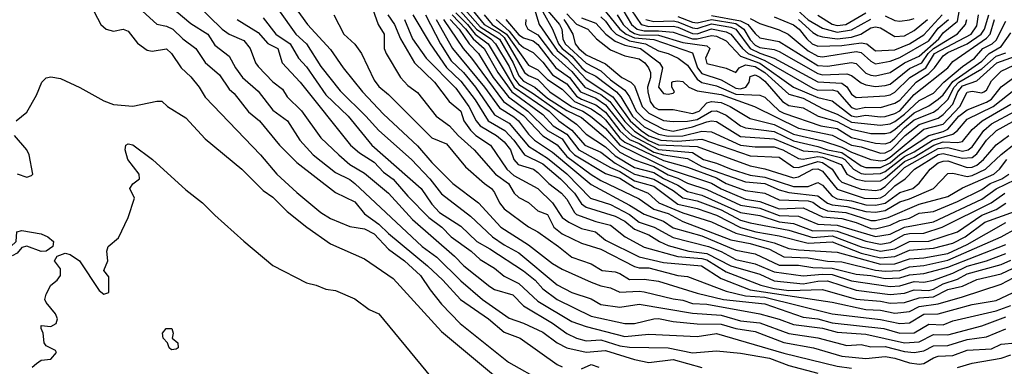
# Model space of a CAD drawing. Header units: metres. Extents: x -51132 to -49532, y -231222 to -229437.
# Tile 570 of 656: x -50075 to -49973, y -230096 to -230060. Entities that reach past the tile are written whole.
import ezdxf

# ---------------------------------------------------------------- set-up
doc = ezdxf.new("R2010")
doc.units = ezdxf.units.M
for name, color, linetype in [('CONTOUR_HALF', 8, 'Continuous'), ('CONTOUR_INDEX', 1, 'Continuous'), ('CONTOUR_INTER', 3, 'Continuous')]:
    doc.layers.add(name, color=color, linetype=linetype)

msp = doc.modelspace()

# ---------------------------------------------------------------- linework, layer by layer
at = {"layer": 'CONTOUR_HALF'}
for points, elevation in [([(-50056.58, -230058.05), (-50053.82, -230060.76), (-50053.08, -230061.29), (-50051.58, -230061.92), (-50050.93, -230062.76), (-50050.37, -230064.26), (-50050.08, -230064.62), (-50048.58, -230066.22), (-50047.58, -230066.97), (-50047.08, -230067.76), (-50045.58, -230069.23), (-50043.58, -230072.02), (-50041.74, -230073.76), (-50040.58, -230074.76), (-50039.08, -230075.66), (-50036.58, -230077.75), (-50034.08, -230080.46), (-50029.73, -230084.26), (-50028.76, -230085.26), (-50026.08, -230087.43), (-50025.58, -230087.72), (-50023.7, -230088.26), (-50022.58, -230089.43), (-50019.58, -230091.22), (-50018.08, -230092.28), (-50017.08, -230092.78), (-50016.08, -230093.03), (-50014.58, -230092.94), (-50012.58, -230093.56), (-50011.58, -230093.71), (-50007.58, -230093.77), (-50005.08, -230094.28), (-50002.58, -230094.09), (-50000.08, -230094.32), (-49997.08, -230094.82), (-49995.08, -230095.59), (-49992.08, -230096.39)], 76.5), ([(-50038.58, -230057.61), (-50037.64, -230060.26), (-50037.03, -230061.26), (-50037.02, -230062.76), (-50036.83, -230063.26), (-50035.33, -230065.76), (-50034.58, -230066.59), (-50033.58, -230067.33), (-50031.62, -230069.76), (-50030.25, -230070.76), (-50029.35, -230071.76), (-50027.71, -230073.26), (-50025.49, -230075.76), (-50024.15, -230076.76), (-50023.54, -230077.76), (-50023.08, -230078.21), (-50022.08, -230078.71), (-50021.08, -230079.58), (-50020.08, -230079.97), (-50019.43, -230081.26), (-50018.58, -230081.96), (-50016.58, -230082.93), (-50014.58, -230083.53), (-50011.08, -230085.35), (-50010.58, -230085.48), (-50009.58, -230085.49), (-50006.58, -230086.27), (-50005.58, -230086.36), (-50001.58, -230087.91), (-49999.58, -230088.37), (-49997.58, -230088.52), (-49990.58, -230090.26), (-49985.58, -230090.82), (-49983.58, -230091.24), (-49982.58, -230091.17), (-49981.08, -230090.29), (-49979.58, -230090.24), (-49976.08, -230089.28), (-49973.58, -230088.86), (-49970.19, -230087.26)], 73.5), ([(-50062.08, -230058.9), (-50060.58, -230060.25), (-50059.58, -230060.44), (-50058.92, -230060.76), (-50057.9, -230061.76), (-50056.56, -230062.76), (-50055.58, -230064.2), (-50054.08, -230065.48), (-50053.08, -230066.98), (-50052.58, -230067.42), (-50051.08, -230069.32), (-50049.96, -230070.26), (-50047.86, -230072.76), (-50046.08, -230074.57), (-50042.08, -230077.66), (-50040.08, -230078.65), (-50039.08, -230079.9), (-50037.58, -230080.97), (-50036.58, -230081.93), (-50032.52, -230085.26), (-50030.94, -230086.76), (-50029.1, -230088.76), (-50026.21, -230090.76), (-50024.58, -230092.15), (-50022.94, -230092.76), (-50019.08, -230095.5), (-50018.58, -230095.72)], 77.5), ([(-50046.44, -230058.26), (-50044.98, -230060.26), (-50042.58, -230062.85), (-50041.27, -230064.76), (-50039.27, -230067.26), (-50037.08, -230069.55), (-50033.58, -230072.83), (-50032.08, -230074.58), (-50029.91, -230076.76), (-50027.24, -230078.76), (-50024.92, -230081.26), (-50022.08, -230083.11), (-50019.58, -230085.04), (-50018.58, -230085.61), (-50015.58, -230086.98), (-50014.58, -230087.36), (-50013.58, -230087.56), (-50012.58, -230088), (-50010.58, -230087.88), (-50010.08, -230087.96), (-50007.08, -230088.69), (-50006.08, -230088.82), (-50005.08, -230089.18), (-50003.58, -230089.26), (-49998.08, -230090.23), (-49996.08, -230090.79), (-49994.58, -230091.36), (-49991.58, -230091.73), (-49990.08, -230092.15), (-49987.08, -230092.34), (-49983.08, -230093.24), (-49981.58, -230093.14), (-49980.08, -230092.4), (-49978.58, -230092.43), (-49975.08, -230091.48), (-49972.58, -230090.55)], 74.5), ([(-50029.66, -230058.26), (-50027.46, -230060.76), (-50025.96, -230061.76), (-50025.49, -230062.26), (-50024.08, -230064.63), (-50023.58, -230065.79), (-50023.08, -230066.49), (-50021.58, -230067.42), (-50017.08, -230070.61), (-50016.08, -230071.62), (-50014.08, -230072.94), (-50013.08, -230073.88), (-50011.08, -230075.08), (-50009.08, -230075.61), (-50008.08, -230076.23), (-50006.58, -230076.92), (-50005.58, -230077.57), (-50004.08, -230077.96), (-50000.08, -230079.75), (-49998.08, -230080.05), (-49996.08, -230080.7), (-49994.58, -230080.87), (-49992.58, -230081.66), (-49990.58, -230081.6), (-49990.08, -230081.69), (-49987.08, -230082.72), (-49985.58, -230083.02), (-49984.58, -230082.87), (-49983.08, -230082.04), (-49982.58, -230081.92), (-49981.08, -230081.9), (-49979.17, -230081.26), (-49974.11, -230078.76), (-49972.7, -230077.76)], 68.5), ([(-50027.9, -230058.76), (-50026.67, -230060.26), (-50025.08, -230061.18), (-50024.58, -230061.63), (-50022.48, -230065.26), (-50022.08, -230065.56), (-50021.08, -230065.98), (-50019.85, -230067.26), (-50017.62, -230068.76), (-50016.42, -230069.26), (-50015.62, -230069.76), (-50014.08, -230071.04), (-50012.58, -230072.77), (-50007.58, -230075.23), (-50003.08, -230076.72), (-50002.08, -230077.29), (-49999.58, -230078.35), (-49998.08, -230078.6), (-49996.08, -230079.36), (-49993.58, -230079.27), (-49991.58, -230080.19), (-49989.58, -230080.37), (-49988.08, -230080.79), (-49986.58, -230081.39), (-49986.08, -230081.45), (-49984.58, -230081.06), (-49983.58, -230080.58), (-49982.58, -230080.35), (-49981.58, -230079.82), (-49980.08, -230079.63), (-49977.58, -230078.62), (-49975.08, -230077.36), (-49974.22, -230076.76), (-49972.98, -230076.26), (-49972.28, -230075.76)], 67.5), ([(-50020.58, -230058.96), (-50019.56, -230060.76), (-50018.97, -230062.26), (-50018.56, -230062.76), (-50017.58, -230063.54), (-50016.55, -230064.76), (-50016.08, -230065.14), (-50015.08, -230065.62), (-50012.94, -230067.26), (-50012.48, -230067.76), (-50011.27, -230069.76), (-50010.08, -230070.88), (-50008.58, -230071.63), (-50007.58, -230071.85), (-50006.08, -230071.79), (-50004.08, -230071.31), (-50003.08, -230071.39), (-50000.08, -230072.77), (-49998.58, -230072.96), (-49996.58, -230072.96), (-49995.69, -230073.26), (-49994.08, -230074.15), (-49993.58, -230074.21), (-49992.08, -230073.93), (-49991.58, -230074.02), (-49989.66, -230074.76), (-49989.06, -230075.76), (-49988.08, -230076.28), (-49987.08, -230076.5), (-49985.58, -230076.46), (-49985.08, -230076.19), (-49983.08, -230074.47), (-49982.08, -230074.02), (-49980.04, -230072.76), (-49979.08, -230072.43), (-49977.58, -230072.48), (-49977.08, -230072.38), (-49976.08, -230071.14), (-49975.05, -230070.26), (-49972.08, -230068.52)], 64.5), ([(-50014.08, -230058.92), (-50012.61, -230060.76), (-50011.94, -230061.26), (-50011.08, -230061.64), (-50009.08, -230061.83), (-50005.08, -230063.2), (-50004.53, -230064.76), (-50004.08, -230065.34), (-50002.08, -230065.99), (-50000.58, -230066.87), (-50000.08, -230066.93), (-49999.52, -230066.76), (-49999.2, -230066.26), (-49999.08, -230065.66), (-49998.58, -230065.5), (-49998.08, -230065.72), (-49997.58, -230066.14), (-49995.75, -230068.26), (-49995.08, -230068.67), (-49993.58, -230068.89), (-49992.05, -230069.76), (-49990.08, -230070.31), (-49988.58, -230071.13), (-49986.58, -230071.55), (-49985.08, -230071.56), (-49984.58, -230071.46), (-49984.08, -230071.16), (-49982.08, -230069.41), (-49980.58, -230068.7), (-49979.58, -230068.01), (-49979.08, -230067.55), (-49978.08, -230066.16), (-49975.08, -230064.08), (-49974.3, -230063.26), (-49973.08, -230062.55), (-49972.08, -230061.14)], 61.5), ([(-50012.29, -230058.76), (-50011.39, -230060.26), (-50010.81, -230060.76), (-50010.08, -230060.94), (-50008.58, -230060.92), (-50007.08, -230061.08), (-50005.08, -230061.76), (-50004.58, -230061.76), (-50003.08, -230061.4), (-50002.58, -230061.49), (-50001.58, -230061.98), (-50000.08, -230063.54), (-49998.08, -230064.29), (-49994.58, -230066.76), (-49992.08, -230067.82), (-49990.58, -230068.17), (-49988.58, -230069.72), (-49988.08, -230069.84), (-49987.08, -230069.67), (-49985.58, -230069.84), (-49985.08, -230069.79), (-49984.08, -230069.49), (-49983.58, -230069.21), (-49982.08, -230067.51), (-49978.6, -230064.76), (-49978.08, -230064.1), (-49974.58, -230061.68), (-49974.2, -230061.26), (-49973.76, -230059.76)], 60.5), ([(-50003.08, -230059.35), (-50000.08, -230059.88), (-49999.33, -230060.26), (-49998.58, -230061.22), (-49998.08, -230061.65), (-49996.08, -230062.04), (-49992.08, -230064.51), (-49991.08, -230064.58), (-49988.58, -230064.2), (-49988.08, -230064.32), (-49987.08, -230065.3), (-49986.58, -230065.53), (-49986.08, -230065.6), (-49984.58, -230065.25), (-49983.08, -230064.24), (-49981.58, -230063.56), (-49979.53, -230061.76), (-49979.08, -230061.15), (-49977.58, -230059.93), (-49977.4, -230058.76)], 58.5), ([(-49994.58, -230058.4), (-49993.08, -230059.79), (-49991.58, -230060.64), (-49990.08, -230061.08), (-49988.58, -230060.84), (-49986.58, -230059.72)], 56.5), ([(-50049.58, -230059.58), (-50048.26, -230061.26), (-50046.76, -230062.26), (-50045.91, -230063.76), (-50045.08, -230064.65), (-50043.08, -230067.55), (-50040.75, -230069.76), (-50038.31, -230072.76), (-50033.19, -230077.26), (-50032.08, -230078.87), (-50031.29, -230079.76), (-50029.08, -230081.17), (-50027.43, -230082.76), (-50026.08, -230083.5), (-50022.58, -230085.78), (-50021.39, -230086.76), (-50020.58, -230087.64), (-50019.08, -230088.76), (-50015.58, -230090.47), (-50012.08, -230091.24), (-50011.08, -230091.23), (-50009.08, -230090.75), (-50008.58, -230090.74), (-50007.08, -230091.03), (-50004.58, -230091.27), (-50002.08, -230091.3), (-50000.58, -230091.78), (-49998.58, -230092.06), (-49995.58, -230093.21), (-49992.53, -230093.76), (-49989.58, -230094.63), (-49987.08, -230094.88), (-49985.08, -230094.67), (-49984.08, -230094.84), (-49982.58, -230095.32), (-49981.58, -230095.47), (-49981.08, -230095.4), (-49980.08, -230094.79), (-49979.58, -230094.64), (-49978.08, -230094.55), (-49976.58, -230094), (-49974.08, -230093.86), (-49973.08, -230093.39), (-49971.58, -230093.26)], 75.5), ([(-50034.93, -230059.76), (-50034.08, -230061.75), (-50032.67, -230063.76), (-50029.58, -230066.87), (-50028.24, -230068.76), (-50027.5, -230070.26), (-50027.08, -230070.76), (-50025.39, -230071.76), (-50024.58, -230072.41), (-50023.92, -230073.26), (-50023.6, -230074.26), (-50023.14, -230074.76), (-50021.56, -230075.26), (-50021.08, -230075.59), (-50019.97, -230076.76), (-50018.63, -230077.76), (-50018.08, -230078.35), (-50017.31, -230079.76), (-50017.08, -230079.96), (-50015.08, -230080.68), (-50013.58, -230081.07), (-50012.05, -230082.26), (-50010.08, -230083.34), (-50006.58, -230084.32), (-50004.08, -230084.5), (-50003.58, -230084.66), (-50001.58, -230085.89), (-49997.97, -230087.26), (-49996.58, -230087.62), (-49995.08, -230087.82), (-49991.58, -230087.71), (-49988.08, -230088.72), (-49985.58, -230088.93), (-49984.58, -230089.14), (-49983.08, -230089.07), (-49981.58, -230088.59), (-49980.08, -230088.49), (-49978.58, -230087.73), (-49977.08, -230087.39), (-49975.58, -230086.7), (-49973.08, -230086.09), (-49970.58, -230084.91)], 72.5), ([(-50032.73, -230059.26), (-50031.18, -230062.26), (-50030.08, -230064.03), (-50028.81, -230065.26), (-50027.57, -230066.76), (-50025.58, -230069.62), (-50024.08, -230070.48), (-50022.08, -230072.88), (-50020.08, -230074.11), (-50018.08, -230075.74), (-50015.62, -230078.26), (-50013.58, -230078.92), (-50011.58, -230079.97), (-50010.58, -230080.76), (-50009.05, -230081.26), (-50007.08, -230082.34), (-50003.4, -230083.26), (-50002.08, -230083.8), (-50000.58, -230084.6), (-49998.58, -230085.07), (-49996.58, -230085.91), (-49993.58, -230086.32), (-49991.58, -230086.14), (-49990.58, -230086.18), (-49988.58, -230086.84), (-49984.58, -230087.41), (-49983.58, -230087.33), (-49982.08, -230086.88), (-49981.08, -230086.95), (-49980.08, -230086.74), (-49978.08, -230086.03), (-49976.58, -230085.31), (-49974.58, -230084.74), (-49972.58, -230083.98)], 71.5), ([(-50030.86, -230059.76), (-50028.85, -230062.76), (-50027.96, -230063.76), (-50024.64, -230068.26), (-50022.58, -230069.69), (-50020.58, -230071.82), (-50019.08, -230072.75), (-50018.08, -230073.95), (-50015.58, -230075.82), (-50014.58, -230076.44), (-50010.58, -230078.34), (-50009.08, -230079.4), (-50007.58, -230079.84), (-50006.08, -230080.67), (-50001.08, -230082.57), (-49999.08, -230082.97), (-49997.08, -230083.55), (-49995.58, -230084.34), (-49993.08, -230084.45), (-49991.08, -230084.78), (-49989.58, -230084.86), (-49986.08, -230085.71), (-49985.08, -230085.83), (-49983.58, -230085.74), (-49982.58, -230085.38), (-49981.08, -230085.25), (-49978.58, -230084.7), (-49973.08, -230082.27), (-49966.58, -230078.66)], 70.5), ([(-50029.99, -230059.26), (-50028.58, -230060.72), (-50027.8, -230061.76), (-50026.67, -230062.76), (-50025.24, -230065.26), (-50023.8, -230067.26), (-50020.58, -230069.59), (-50019.52, -230070.76), (-50018.08, -230071.64), (-50016.84, -230073.26), (-50013.58, -230075.1), (-50012.58, -230075.49), (-50011.08, -230076.45), (-50009.08, -230077.03), (-50006.58, -230078.87), (-50004.58, -230079.34), (-50002.58, -230080.01), (-50000.08, -230081.31), (-49998.51, -230081.76), (-49996.08, -230082.17), (-49993.08, -230082.93), (-49990.58, -230082.8), (-49987.58, -230083.96), (-49985.58, -230084.43), (-49984.08, -230084.29), (-49982.58, -230083.64), (-49980.08, -230083.45), (-49978.08, -230082.93), (-49976.78, -230082.26), (-49974.75, -230080.76), (-49971.58, -230079.61)], 69.5), ([(-50025.41, -230059.76), (-50024.08, -230060.98), (-50023.08, -230062.25), (-50022.58, -230062.67), (-50021.58, -230063.19), (-50020.58, -230064.19), (-50019.58, -230065.48), (-50018.08, -230066.41), (-50017.08, -230067.68), (-50016.58, -230068), (-50015.08, -230068.6), (-50014.08, -230069.36), (-50012.58, -230071.28), (-50011.58, -230072.18), (-50010.58, -230072.6), (-50009.08, -230073.5), (-50008.08, -230073.79), (-50005.58, -230074.14), (-50004.08, -230074.99), (-49999.58, -230076.58), (-49997.58, -230076.76), (-49996.08, -230077.41), (-49995.08, -230077.68), (-49992.08, -230078.01), (-49991.08, -230078.78), (-49990.58, -230078.97), (-49989.08, -230079.11), (-49987.08, -230079.65), (-49986.08, -230079.73), (-49985.08, -230079.54), (-49983.58, -230078.64), (-49982.58, -230078.34), (-49980.07, -230077.26), (-49978.58, -230075.7), (-49978.08, -230075.68), (-49976.58, -230076.02), (-49976.08, -230075.91), (-49974.69, -230075.26), (-49973.08, -230073.74), (-49971.58, -230072.58)], 66.5), ([(-50022.35, -230059.76), (-50022.38, -230060.26), (-50022.12, -230060.76), (-50021.08, -230061.33), (-50019.58, -230063.35), (-50017.58, -230065.14), (-50016.23, -230066.76), (-50014.58, -230067.53), (-50013.62, -230068.26), (-50012.08, -230070.32), (-50011.08, -230071.33), (-50009.58, -230072.29), (-50008.58, -230072.73), (-50004.58, -230072.92), (-49999.08, -230074.93), (-49997.58, -230075.21), (-49994.58, -230076.14), (-49994.08, -230076.05), (-49992.58, -230075.27), (-49992.08, -230075.21), (-49991.58, -230075.48), (-49990.08, -230077.34), (-49987.25, -230078.26), (-49986.08, -230078.3), (-49985.58, -230078.24), (-49985.08, -230077.96), (-49984.08, -230076.99), (-49983.02, -230076.26), (-49982.04, -230075.26), (-49979.58, -230073.74), (-49979.08, -230073.64), (-49977.08, -230074.11), (-49976.08, -230074.06), (-49975.58, -230073.67), (-49974.57, -230072.26), (-49973.54, -230071.26), (-49965.08, -230066.59)], 65.5), ([(-50018.41, -230059.76), (-50018.05, -230060.26), (-50017.48, -230061.26), (-50017.22, -230062.26), (-50016.84, -230062.76), (-50016.08, -230063.4), (-50014.08, -230064.34), (-50012.38, -230065.76), (-50011.44, -230066.26), (-50011.08, -230066.64), (-50010.27, -230068.76), (-50009.58, -230069.47), (-50008.08, -230070.22), (-50007.08, -230070.33), (-50005.58, -230070.3), (-50004.58, -230070.12), (-50003.08, -230069.24), (-50002.58, -230069.2), (-50001.58, -230069.66), (-50000.08, -230070.76), (-49999.58, -230070.98), (-49996.58, -230071.36), (-49994.58, -230072.34), (-49992.08, -230072.92), (-49991.08, -230073.27), (-49989.58, -230073.54), (-49987.58, -230074.93), (-49987.08, -230075.07), (-49985.58, -230075.08), (-49984.58, -230074.6), (-49983.58, -230073.73), (-49980.58, -230071.76), (-49979.08, -230071.36), (-49978.58, -230071.11), (-49977.46, -230069.76), (-49976.58, -230069.11), (-49974.58, -230068.33), (-49974.08, -230068.01), (-49973.08, -230066.72), (-49970.08, -230064.57)], 63.5), ([(-50016.58, -230059.57), (-50015.08, -230060.15), (-50014.04, -230061.26), (-50013.08, -230062), (-50012.08, -230062.4), (-50010.45, -230062.76), (-50008.48, -230064.26), (-50008.17, -230064.76), (-50008.59, -230066.76), (-50008.08, -230067.41), (-50007.58, -230067.48), (-50007.08, -230067.4), (-50006.93, -230067.26), (-50007.22, -230066.76), (-50007.19, -230066.26), (-50007.08, -230066.18), (-50006.58, -230066.1), (-50006.08, -230066.19), (-50005.45, -230066.76), (-50004.58, -230067.15), (-50002.08, -230067.54), (-49998.63, -230068.76), (-49994.08, -230071), (-49990.58, -230071.75), (-49988.58, -230072.78), (-49987.58, -230072.93), (-49985.58, -230073.6), (-49985.08, -230073.58), (-49984.48, -230073.26), (-49983.01, -230071.76), (-49981.58, -230070.62), (-49979.58, -230069.96), (-49979.08, -230069.59), (-49978.08, -230068.53), (-49977.56, -230067.26), (-49977.08, -230066.63), (-49975.58, -230066.11), (-49973.51, -230064.26), (-49971.58, -230063.57)], 62.5), ([(-50009.91, -230059.76), (-50009.08, -230059.96), (-50007.08, -230059.89), (-50006.58, -230059.98), (-50005.08, -230060.62), (-50004.58, -230060.67), (-50003.08, -230060.19), (-50001.08, -230060.55), (-50000.58, -230060.76), (-49999.08, -230062.76), (-49998.08, -230063.25), (-49996.58, -230063.75), (-49992.08, -230066.22), (-49989.58, -230066.35), (-49989.08, -230066.72), (-49988.58, -230067.48), (-49988.08, -230067.84), (-49985.08, -230067.66), (-49984.58, -230067.56), (-49984.08, -230067.29), (-49982.54, -230065.76), (-49980.87, -230064.76), (-49979.96, -230063.26), (-49976.16, -230061.26), (-49975.58, -230060.4), (-49975.4, -230059.26)], 59.5), ([(-49996.58, -230059.47), (-49994.58, -230060.31), (-49993.99, -230060.76), (-49993.21, -230061.76), (-49992.66, -230062.26), (-49992.08, -230062.53), (-49989.58, -230062.45), (-49987.58, -230062.17), (-49986.98, -230062.26), (-49986.08, -230063), (-49984.08, -230062.9), (-49982.58, -230062.29), (-49981.08, -230061.36), (-49979.19, -230059.26)], 57.5), ([(-49985.08, -230059.37), (-49984.08, -230059.86), (-49983.58, -230059.94), (-49982.58, -230059.78), (-49982.08, -230059.64)], 56.5), ([(-50075.17, -230070.26), (-50074.08, -230069.36), (-50073.08, -230067.61), (-50072.52, -230066.26), (-50072.08, -230065.81), (-50071.58, -230065.68), (-50070.58, -230065.88), (-50068.58, -230066.8), (-50066.08, -230068.17), (-50065.08, -230068.56), (-50063.08, -230068.73), (-50060.58, -230068.21), (-50060.08, -230068.22), (-50059.48, -230068.76), (-50057.58, -230069.95), (-50055.58, -230072.12), (-50051.77, -230075.26), (-50049.58, -230077.46), (-50048.58, -230078.16), (-50047.08, -230079.63), (-50045.06, -230081.26), (-50042.58, -230083), (-50039.08, -230084.56), (-50036.08, -230086.57), (-50031.08, -230092.09), (-50025.08, -230097.08)], 78.5), ([(-50075.08, -230075.75), (-50074.08, -230076.09), (-50073.58, -230075.93), (-50073.44, -230075.76), (-50073.84, -230073.76), (-50074.08, -230073.25), (-50075.36, -230071.76)], 78.5), ([(-50059.63, -230091.76), (-50059.04, -230091.76), (-50058.91, -230092.26), (-50059, -230092.76), (-50058.41, -230093.26), (-50058.39, -230093.76), (-50058.58, -230093.91), (-50059.08, -230093.99), (-50059.3, -230093.76), (-50059.47, -230093.26), (-50059.92, -230092.76), (-50059.99, -230092.26), (-50059.63, -230091.76)], 79.5), ([(-50016.58, -230095.94), (-50015.58, -230095.48), (-50014.79, -230095.76)], 77.5)]:
    msp.add_lwpolyline(points, dxfattribs=dict(at, elevation=elevation))
at = {"layer": 'CONTOUR_INDEX'}
for points, elevation in [([(-50022.8, -230054.26), (-50020.96, -230060.26), (-50019.08, -230062.96), (-50018.08, -230063.8), (-50016.08, -230065.95), (-50013.32, -230067.76), (-50011.51, -230070.26), (-50010.4, -230071.26), (-50009.58, -230071.79), (-50008.36, -230072.26), (-50006.58, -230072.37), (-50004.08, -230072.14), (-49999.08, -230073.88), (-49996.08, -230074.02), (-49994.58, -230075.06), (-49994.08, -230075.08), (-49992.08, -230074.47), (-49991.58, -230074.58), (-49990.59, -230075.26), (-49989.93, -230076.26), (-49989.58, -230076.59), (-49987.58, -230077.34), (-49986.08, -230077.46), (-49985.58, -230077.38), (-49985.08, -230077.05), (-49983.08, -230075.09), (-49979.58, -230073.11), (-49978.58, -230073.03), (-49977.08, -230073.39), (-49976.49, -230073.26), (-49976.08, -230072.95), (-49974.85, -230071.26), (-49974.08, -230070.56), (-49971.6, -230069.26)], 65), ([(-50047.98, -230058.76), (-50046.2, -230061.26), (-50045.08, -230062.27), (-50043.58, -230064.61), (-50041.58, -230067.16), (-50038.93, -230069.76), (-50037.58, -230071.27), (-50034.2, -230074.26), (-50032.3, -230076.26), (-50031.08, -230077.8), (-50028.08, -230080.11), (-50025.79, -230082.26), (-50024.58, -230083.09), (-50023.08, -230083.91), (-50019.08, -230087.24), (-50017.58, -230088.02), (-50015.58, -230088.69), (-50014.58, -230089.28), (-50012.58, -230089.56), (-50010.58, -230089.26), (-50005.08, -230090.16), (-50002.08, -230090.37), (-50000.08, -230090.98), (-49998.08, -230091.19), (-49995.08, -230092.28), (-49992.08, -230092.72), (-49989.08, -230093.51), (-49987.58, -230093.42), (-49986.58, -230093.65), (-49985.08, -230093.64), (-49983.08, -230094.16), (-49982.08, -230094.25), (-49981.08, -230094.09), (-49980.08, -230093.57), (-49978.58, -230093.52), (-49976.58, -230092.91), (-49974.58, -230092.64), (-49972.58, -230091.81)], 75), ([(-50011.43, -230058.76), (-50010.4, -230060.26), (-50009.58, -230060.49), (-50007.08, -230060.46), (-50006.58, -230060.56), (-50005.08, -230061.21), (-50004.58, -230061.23), (-50003.08, -230060.72), (-50001.58, -230061.02), (-50001.08, -230061.28), (-49999.87, -230062.76), (-49999.3, -230063.26), (-49997.58, -230063.99), (-49992.58, -230066.86), (-49992.08, -230067.07), (-49990.58, -230067.04), (-49990.08, -230067.18), (-49988.58, -230068.86), (-49988.08, -230069.03), (-49987.08, -230068.83), (-49985.58, -230068.86), (-49984.08, -230068.43), (-49983.58, -230068.1), (-49981.87, -230066.26), (-49980.58, -230065.36), (-49979.96, -230064.76), (-49979.08, -230063.51), (-49978.58, -230063.16), (-49976.58, -230062.27), (-49975.13, -230061.26), (-49974.79, -230060.76), (-49974.35, -230059.26)], 60), ([(-50030.17, -230059.76), (-50029.26, -230060.76), (-50028.2, -230062.26), (-50027.23, -230063.26), (-50025.72, -230065.76), (-50024.14, -230067.76), (-50022.12, -230069.26), (-50020.08, -230071.27), (-50018.58, -230072.12), (-50017.8, -230073.26), (-50017.28, -230073.76), (-50014.08, -230075.72), (-50012.58, -230076.18), (-50011.08, -230077.16), (-50009.65, -230077.76), (-50008.57, -230078.76), (-50006.08, -230079.79), (-50003.08, -230080.71), (-50000.58, -230081.88), (-49996.58, -230082.88), (-49995.08, -230083.46), (-49994.08, -230083.63), (-49990.08, -230083.86), (-49985.58, -230085.1), (-49984.08, -230085.06), (-49982.58, -230084.54), (-49981.08, -230084.44), (-49978.58, -230083.98), (-49976.58, -230083.07), (-49972.58, -230080.8)], 70)]:
    msp.add_lwpolyline(points, dxfattribs=dict(at, elevation=elevation))
at = {"layer": 'CONTOUR_INTER'}
for points, elevation in [([(-50067.08, -230058.96), (-50066.41, -230060.26), (-50065.86, -230060.76), (-50065.08, -230060.95), (-50064.08, -230060.76), (-50063.58, -230060.96), (-50062.58, -230062.21), (-50061.58, -230062.92), (-50061.08, -230063.03), (-50059.58, -230062.81), (-50059.08, -230063.26), (-50058.08, -230064.76), (-50057.08, -230065.69), (-50056.21, -230066.76), (-50055.58, -230067.8), (-50049.84, -230073.76), (-50048.15, -230075.76), (-50046.08, -230077.68), (-50043.58, -230079.74), (-50042.58, -230080.38), (-50040.58, -230081.19), (-50039.08, -230081.45), (-50038.08, -230081.96), (-50036.58, -230083.55), (-50034.91, -230084.76), (-50033.25, -230086.26), (-50032.27, -230087.76), (-50031.08, -230089.23), (-50029.14, -230091.26), (-50024.13, -230095.26), (-50020.58, -230097.27)], 78), ([(-50058.58, -230058.88), (-50057.08, -230060.16), (-50055.29, -230061.26), (-50054.58, -230062.4), (-50053.08, -230063.57), (-50052.44, -230064.76), (-50051.71, -230065.76), (-50050.08, -230067.19), (-50048.58, -230069.14), (-50047.05, -230070.26), (-50045.78, -230072.26), (-50044.39, -230073.76), (-50042.08, -230075.61), (-50040.58, -230076.34), (-50040.08, -230076.76), (-50033.07, -230083.26), (-50031.58, -230084.39), (-50029.08, -230086.83), (-50026.83, -230088.76), (-50024.08, -230090.68), (-50022.58, -230091.22), (-50020.58, -230092.15), (-50019.08, -230093.25), (-50018.08, -230093.78), (-50016.08, -230094.23), (-50014.08, -230094.05), (-50011.08, -230094.98), (-50009.58, -230095.29), (-50007.08, -230094.96), (-50004.08, -230095.81)], 77), ([(-50029.58, -230059.07), (-50028.39, -230060.26), (-50027.58, -230061.28), (-50026.26, -230062.26), (-50023.55, -230066.76), (-50019.92, -230069.26), (-50018.91, -230070.26), (-50017.58, -230071.22), (-50016.21, -230072.76), (-50014.58, -230073.49), (-50013.08, -230074.65), (-50011.08, -230075.78), (-50009.08, -230076.28), (-50007.08, -230077.47), (-50006.08, -230078.22), (-50004.58, -230078.53), (-50002.08, -230079.47), (-50000.08, -230080.54), (-49999.08, -230080.83), (-49995.08, -230081.57), (-49992.58, -230082.33), (-49990.58, -230082.15), (-49987.58, -230083.31), (-49985.58, -230083.75), (-49984.08, -230083.51), (-49982.58, -230082.76), (-49980.58, -230082.7), (-49977.58, -230081.76), (-49975.08, -230080.01), (-49973.58, -230079.45), (-49972.58, -230078.79)], 69), ([(-50028.63, -230058.76), (-50027.08, -230060.53), (-50025.08, -230061.79), (-50023.66, -230064.26), (-50023.08, -230065.58), (-50022.58, -230066.15), (-50021.4, -230066.76), (-50020.08, -230067.92), (-50018.08, -230069.18), (-50016.58, -230069.91), (-50014.08, -230072.01), (-50012.58, -230073.5), (-50011.08, -230074.3), (-50009.08, -230074.97), (-50007.58, -230075.85), (-50006.58, -230076.18), (-50005.58, -230076.7), (-50003.58, -230077.36), (-50000.08, -230079), (-49998.08, -230079.3), (-49996.08, -230080.06), (-49994.08, -230080.11), (-49992.08, -230080.94), (-49990.08, -230081.06), (-49986.08, -230082.24), (-49984.58, -230081.98), (-49983.08, -230081.26), (-49980.08, -230080.7), (-49975.08, -230078.35), (-49973.58, -230077.28), (-49971.58, -230076.34)], 68), ([(-50020.08, -230058.82), (-50018.85, -230060.26), (-50018.62, -230060.76), (-50018.52, -230061.76), (-50018.27, -230062.26), (-50016.08, -230064.28), (-50014.58, -230065.06), (-50013.58, -230065.99), (-50012.08, -230067.06), (-50011.61, -230067.76), (-50010.89, -230069.26), (-50010.08, -230070.08), (-50008.08, -230071.12), (-50007.08, -230071.31), (-50005.08, -230070.88), (-50003.58, -230070.35), (-50003.08, -230070.24), (-50002.58, -230070.32), (-50000.08, -230071.87), (-49996.58, -230072.1), (-49993.58, -230073.36), (-49992.08, -230073.45), (-49989.58, -230074.07), (-49989.28, -230074.26), (-49988.39, -230075.26), (-49987.58, -230075.71), (-49987.08, -230075.79), (-49985.58, -230075.72), (-49985.08, -230075.49), (-49983.08, -230073.93), (-49982.08, -230073.46), (-49980.18, -230072.26), (-49978.08, -230071.63), (-49977.58, -230071.27), (-49976.58, -230070.09), (-49973.91, -230068.76), (-49971.58, -230066.95)], 64), ([(-49992.08, -230059.31), (-49990.58, -230060.25), (-49990.08, -230060.38), (-49989.18, -230060.26), (-49987.08, -230059.07)], 56), ([(-50052.28, -230059.76), (-50050.08, -230061.11), (-50049.08, -230062.25), (-50048.04, -230062.76), (-50047.59, -230064.26), (-50045.74, -230066.26), (-50040.5, -230072.76), (-50039.58, -230073.58), (-50038.08, -230074.54), (-50037.08, -230075.58), (-50036.08, -230076.31), (-50034.58, -230078.05), (-50032.41, -230080.26), (-50031.06, -230081.26), (-50030.08, -230082.26), (-50027.99, -230083.76), (-50027.08, -230084.6), (-50025.58, -230085.51), (-50024.58, -230086.34), (-50023.08, -230087.11), (-50021.08, -230088.92), (-50017.58, -230091.03), (-50016.08, -230091.57), (-50012.08, -230092.58), (-50009.58, -230092.34), (-50004.58, -230092.58), (-50002.58, -230092.28), (-49995.58, -230094.32), (-49990.08, -230095.65), (-49988.58, -230095.89)], 76), ([(-50042.23, -230059.26), (-50041.2, -230061.26), (-50040.08, -230062.31), (-50039.37, -230063.26), (-50038.08, -230066.05), (-50037.58, -230066.7), (-50036.58, -230067.51), (-50032.08, -230072), (-50030.58, -230072.65), (-50028.58, -230075), (-50026.62, -230076.76), (-50025.9, -230077.26), (-50025.58, -230077.67), (-50025.08, -230078.76), (-50024.58, -230079.37), (-50022.08, -230081.22), (-50021.08, -230081.75), (-50018.96, -230083.26), (-50017.58, -230084.37), (-50015.58, -230085.06), (-50014.42, -230085.76), (-50013.08, -230085.89), (-50012.58, -230086.08), (-50011.58, -230086.68), (-50010.08, -230086.67), (-50008.58, -230086.86), (-50004.58, -230088.12), (-50001.85, -230088.76), (-49997.58, -230089.22), (-49993.58, -230090.58), (-49992.08, -230090.77), (-49990.58, -230091.16), (-49985.22, -230091.76), (-49983.58, -230092.26), (-49982.08, -230092.21), (-49980.58, -230091.32), (-49979.08, -230091.38), (-49978.08, -230090.96), (-49973.58, -230089.95), (-49972.08, -230089.38)], 74), ([(-50036.66, -230059.26), (-50035.94, -230060.26), (-50035.35, -230061.76), (-50033.89, -230064.26), (-50031.8, -230066.26), (-50030.28, -230068.26), (-50029.09, -230069.26), (-50028.77, -230070.26), (-50028.08, -230071.23), (-50027.51, -230071.76), (-50025.99, -230072.76), (-50024.32, -230075.26), (-50023.58, -230075.9), (-50021.08, -230077.26), (-50019.58, -230078.74), (-50018.57, -230080.26), (-50017.89, -230080.76), (-50016.58, -230081.42), (-50015.13, -230081.76), (-50014.08, -230082.6), (-50010.58, -230084.35), (-50008.08, -230084.93), (-50004.12, -230085.26), (-50002.08, -230086.57), (-49999.09, -230087.76), (-49990.58, -230089.05), (-49987.08, -230089.81), (-49985.58, -230089.85), (-49984.08, -230090.19), (-49982.58, -230090), (-49981.58, -230089.47), (-49979.58, -230089.2), (-49977.08, -230088.47), (-49973.08, -230087.18), (-49971.08, -230086.14)], 73), ([(-50034.07, -230059.26), (-50032.26, -230062.26), (-50030.58, -230064.71), (-50029.08, -230066.15), (-50027.58, -230068.09), (-50026.25, -230070.26), (-50024.5, -230071.26), (-50023.58, -230072.27), (-50022.48, -230073.76), (-50020.58, -230074.7), (-50018.76, -230076.26), (-50017.28, -230077.76), (-50016.58, -230078.84), (-50016.08, -230079.18), (-50013.08, -230080.13), (-50012.08, -230080.64), (-50011.08, -230081.49), (-50009.58, -230082.05), (-50008.5, -230082.76), (-50007.58, -230083.16), (-50005.43, -230083.76), (-50003.58, -230083.99), (-50001.08, -230085.26), (-49998.08, -230086.13), (-49996.58, -230086.84), (-49993.58, -230087.13), (-49992.08, -230086.87), (-49991.08, -230086.84), (-49988.08, -230087.8), (-49984.58, -230088.24), (-49983.08, -230088.09), (-49982.08, -230087.77), (-49980.58, -230087.83), (-49980.08, -230087.68), (-49979.08, -230087.12), (-49977.58, -230086.64), (-49976.58, -230086.09), (-49973.08, -230085.13), (-49972.08, -230084.69)], 72), ([(-50031.63, -230059.76), (-50029.94, -230062.76), (-50026.64, -230066.76), (-50025.08, -230068.9), (-50023.58, -230069.84), (-50023.1, -230070.26), (-50022.08, -230071.64), (-50021.43, -230072.26), (-50019.58, -230073.49), (-50015.58, -230076.86), (-50011.58, -230078.98), (-50010.08, -230079.92), (-50008.08, -230080.66), (-50007.08, -230081.32), (-50004.08, -230082.18), (-50000.58, -230083.65), (-49998.58, -230084.02), (-49996.08, -230085.19), (-49994.08, -230085.21), (-49992.58, -230085.45), (-49990.58, -230085.51), (-49988.08, -230086.14), (-49986.58, -230086.29), (-49985.08, -230086.6), (-49983.58, -230086.51), (-49982.58, -230086.19), (-49981.08, -230086.07), (-49978.58, -230085.4), (-49972.58, -230083.06)], 71), ([(-50026.65, -230059.26), (-50025.84, -230060.26), (-50024.35, -230061.26), (-50022.08, -230064.49), (-50021.08, -230064.96), (-50020.08, -230065.97), (-50018.58, -230066.97), (-50017.28, -230068.26), (-50015.58, -230069.02), (-50014.58, -230069.71), (-50014.08, -230070.16), (-50012.58, -230072.04), (-50012.08, -230072.47), (-50008.08, -230074.36), (-50005.58, -230075.05), (-50002.58, -230076.17), (-50001.58, -230076.74), (-49999.58, -230077.46), (-49997.58, -230077.76), (-49996.08, -230078.44), (-49993.08, -230078.53), (-49992.58, -230078.68), (-49991.8, -230079.26), (-49991.08, -230079.58), (-49989.18, -230079.76), (-49986.58, -230080.57), (-49986.08, -230080.58), (-49984.79, -230080.26), (-49981.58, -230078.87), (-49978.58, -230078.09), (-49977.08, -230077.19), (-49973.83, -230075.76), (-49973.23, -230075.26), (-49972.48, -230074.26)], 67), ([(-50024.43, -230059.76), (-50023.08, -230061.35), (-50022.58, -230061.66), (-50021.58, -230061.96), (-50021.08, -230062.34), (-50019.22, -230064.76), (-50017.81, -230065.76), (-50016.67, -230067.26), (-50015.08, -230067.92), (-50014.08, -230068.58), (-50012.08, -230071.09), (-50011.31, -230071.76), (-50008.58, -230073.21), (-50005.08, -230073.52), (-50003.93, -230074.26), (-50002.58, -230074.62), (-50001.04, -230075.26), (-49999.08, -230075.88), (-49997.58, -230076.08), (-49994.58, -230077.04), (-49993.08, -230077.06), (-49992.08, -230076.63), (-49991.58, -230076.9), (-49990.58, -230078.05), (-49990.08, -230078.32), (-49988.58, -230078.54), (-49987.08, -230078.97), (-49986.08, -230078.99), (-49985.08, -230078.78), (-49983.58, -230077.68), (-49982.22, -230077.26), (-49981.58, -230076.72), (-49980.44, -230075.26), (-49979.58, -230074.6), (-49979.08, -230074.42), (-49978.58, -230074.41), (-49976.58, -230075.1), (-49976.08, -230075.05), (-49975.58, -230074.84), (-49974.88, -230074.26), (-49973.58, -230072.73), (-49972.27, -230071.76)], 66), ([(-50018.08, -230059.18), (-50017.08, -230060.24), (-50015.91, -230060.76), (-50015, -230061.76), (-50013.58, -230062.89), (-50012.08, -230063.53), (-50010.58, -230063.82), (-50010.02, -230064.26), (-50009.62, -230064.76), (-50009.43, -230065.26), (-50009.43, -230065.76), (-50009.74, -230066.76), (-50009.71, -230067.26), (-50009.44, -230068.26), (-50009.08, -230068.8), (-50008.58, -230069.07), (-50007.08, -230069.08), (-50005.08, -230069.5), (-50004.38, -230069.26), (-50003.58, -230068.38), (-50003.08, -230068.25), (-50002.08, -230068.36), (-50001.16, -230068.76), (-49999.08, -230070.01), (-49996.58, -230070.62), (-49994.58, -230071.62), (-49991.58, -230072.34), (-49989.58, -230072.98), (-49988.58, -230073.49), (-49986.58, -230074.25), (-49985.58, -230074.41), (-49985.08, -230074.31), (-49984.58, -230074.03), (-49981.08, -230071.13), (-49979.08, -230070.58), (-49977.35, -230068.76), (-49976.58, -230067.29), (-49976.08, -230067.18), (-49975.08, -230067.36), (-49974.85, -230067.26), (-49974.58, -230067.06), (-49974.08, -230066.12), (-49973.08, -230065.12), (-49971.08, -230064.17)], 63), ([(-50014.58, -230059.48), (-50014.08, -230059.91), (-50013.51, -230060.76), (-50012.98, -230061.26), (-50011.58, -230061.96), (-50009.94, -230062.26), (-50008.58, -230063.01), (-50007.58, -230063.26), (-50006.55, -230063.76), (-50005.58, -230064.47), (-50004.58, -230065.95), (-50004.08, -230066.27), (-50002.58, -230066.63), (-50000.58, -230067.48), (-49998.08, -230067.6), (-49997.58, -230067.81), (-49996.08, -230069.2), (-49995.58, -230069.47), (-49991.77, -230070.76), (-49990.08, -230071.06), (-49988.58, -230071.98), (-49986.08, -230072.55), (-49985.08, -230072.63), (-49984.58, -230072.45), (-49984.08, -230072.05), (-49983.08, -230070.99), (-49982.08, -230070.16), (-49980.08, -230069.35), (-49979.58, -230069.01), (-49978.58, -230068.05), (-49977.93, -230066.76), (-49977.46, -230066.26), (-49975.08, -230064.85), (-49973.58, -230063.56), (-49972.58, -230063.22)], 62), ([(-50012.86, -230059.26), (-50012.25, -230060.26), (-50011.58, -230060.9), (-50011.08, -230061.2), (-50010.58, -230061.33), (-50008.58, -230061.37), (-50006.08, -230062.13), (-50003.58, -230062.48), (-50003.25, -230062.76), (-50003.71, -230063.76), (-50003.58, -230064.31), (-50001.58, -230064.8), (-50000.58, -230065.25), (-50000.21, -230064.76), (-49999.58, -230064.45), (-49998.58, -230064.63), (-49997.55, -230065.26), (-49995.08, -230067.48), (-49993.58, -230067.89), (-49991.58, -230068.96), (-49990.08, -230069.55), (-49988.58, -230070.4), (-49985.58, -230070.7), (-49984.58, -230070.56), (-49984.08, -230070.33), (-49983.08, -230069.57), (-49981.58, -230068.14), (-49980.08, -230067.38), (-49979.02, -230066.26), (-49977.08, -230064.62), (-49975.83, -230063.76), (-49974.98, -230062.76), (-49974.01, -230062.26), (-49973.58, -230061.88), (-49972.58, -230059.93)], 61), ([(-50006.58, -230059.46), (-50005.08, -230060.04), (-50004.58, -230060.1), (-50003.08, -230059.75), (-50000.58, -230060.18), (-49999.75, -230060.76), (-49999.08, -230061.87), (-49998.58, -230062.41), (-49998.08, -230062.64), (-49996.58, -230062.86), (-49996.08, -230063.08), (-49992.08, -230065.36), (-49991.58, -230065.49), (-49989.08, -230065.38), (-49988.58, -230065.55), (-49987.58, -230066.32), (-49987.08, -230066.53), (-49986.08, -230066.68), (-49985.08, -230066.6), (-49984.58, -230066.46), (-49982.58, -230064.83), (-49981.3, -230064.26), (-49980.62, -230063.26), (-49980.08, -230062.76), (-49977.58, -230061.23), (-49976.76, -230060.26), (-49976.62, -230059.76)], 59), ([(-49999.08, -230059.65), (-49998.08, -230060.16), (-49996.08, -230060.82), (-49995.16, -230061.26), (-49993.08, -230062.99), (-49992.08, -230063.57), (-49991.58, -230063.62), (-49988.08, -230063.08), (-49987.58, -230063.17), (-49986.58, -230064.08), (-49986.08, -230064.34), (-49984.58, -230064.07), (-49983.58, -230063.7), (-49980.58, -230061.97), (-49979.58, -230060.64), (-49978.51, -230059.76)], 58), ([(-49994.08, -230059.74), (-49992.58, -230061.09), (-49992.08, -230061.42), (-49991.58, -230061.56), (-49990.08, -230061.76), (-49988.58, -230061.59), (-49987.62, -230061.26), (-49986.58, -230060.61), (-49986.08, -230060.51), (-49985.58, -230060.62), (-49984.08, -230061.52), (-49983.08, -230061.44), (-49982.08, -230060.88), (-49980.7, -230059.76)], 57), ([(-50073.5, -230095.76), (-50073.08, -230095.4), (-50072.58, -230095.05), (-50071.58, -230094.95), (-50070.99, -230094.26), (-50071.08, -230094.03), (-50072.08, -230093.57), (-50072.27, -230093.26), (-50072.37, -230092.26), (-50072.59, -230091.76), (-50072.58, -230091.45), (-50071.58, -230091.55), (-50071.02, -230091.26), (-50070.9, -230090.76), (-50071.11, -230090.26), (-50072.08, -230089.06), (-50072.2, -230088.76), (-50072.08, -230088.21), (-50071.58, -230087.28), (-50070.93, -230086.76), (-50070.59, -230086.26), (-50070.58, -230085.59), (-50071.19, -230084.76), (-50070.92, -230084.26), (-50070.08, -230083.96), (-50069.58, -230084.11), (-50068.62, -230084.76), (-50066.58, -230087.82), (-50066.08, -230088.21), (-50065.58, -230088.05), (-50065.58, -230086.41), (-50066.08, -230085.76), (-50065.68, -230084.76), (-50065.76, -230083.76), (-50065.64, -230083.26), (-50064.58, -230082.37), (-50063.58, -230080.26), (-50062.92, -230078.26), (-50063.39, -230077.26), (-50063.08, -230076.77), (-50062.4, -230076.26), (-50062.43, -230075.76), (-50063.6, -230074.26), (-50063.87, -230073.26), (-50063.81, -230072.76)], 79), ([(-50063.81, -230072.76), (-50063.58, -230072.62), (-50063.08, -230072.73), (-50061.03, -230074.26), (-50057.58, -230077.4), (-50055.85, -230078.76), (-50054.58, -230080.04), (-50051.58, -230082.7), (-50048.58, -230085.23), (-50045.08, -230087.05), (-50044.08, -230087.29), (-50043.08, -230087.7), (-50042.08, -230087.84), (-50040.08, -230088.69), (-50038.58, -230089.8), (-50037.58, -230090.24), (-50031.08, -230098.12)], 79), ([(-50075.11, -230081.76), (-50074.58, -230081.6), (-50072.58, -230081.94), (-50071.9, -230082.26), (-50071.3, -230082.76), (-50071.37, -230083.26), (-50072.06, -230083.76), (-50072.58, -230083.8), (-50074.08, -230083.22), (-50074.58, -230083.38), (-50075.08, -230083.95), (-50075.58, -230084.22), (-50076.08, -230084.05), (-50076.23, -230083.76), (-50075.16, -230082.76), (-50075.11, -230081.76)], 79), ([(-49977.58, -230095.8), (-49976.08, -230095.34), (-49973.08, -230094.84), (-49972.08, -230094.48)], 76)]:
    msp.add_lwpolyline(points, dxfattribs=dict(at, elevation=elevation))

doc.saveas('drawing.dxf')
